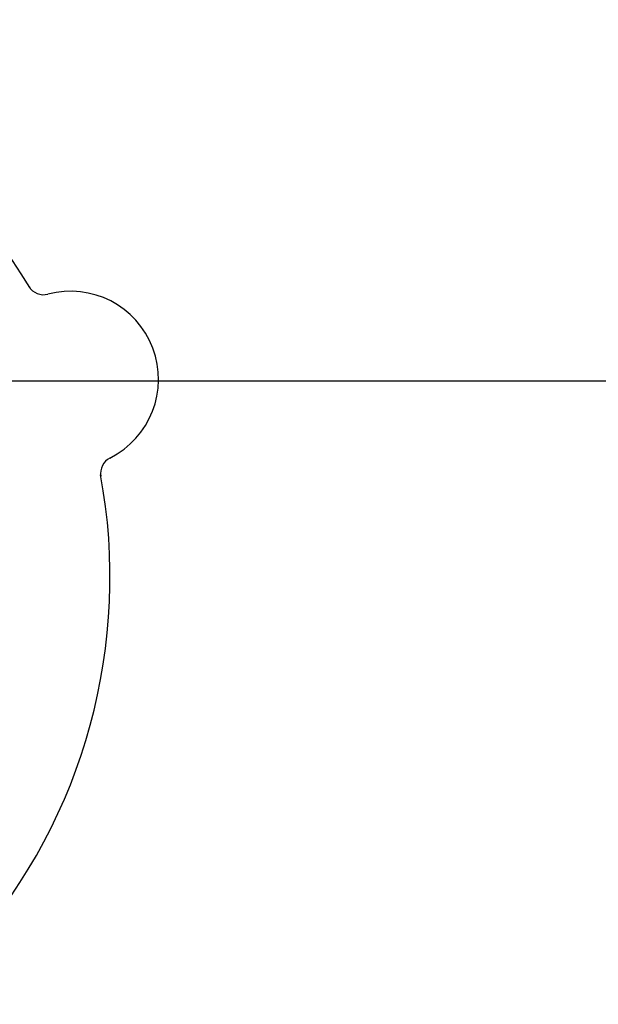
# Model space of a CAD drawing. Header units: inches. Extents: x 24 to 1128, y -94 to 748.
# Tile 533 of 546: x 706.49 to 708.62, y 603.76 to 607.39. Entities that reach past the tile are written whole.
import ezdxf

# ---------------------------------------------------------------- set-up
doc = ezdxf.new("R2010")
doc.units = ezdxf.units.IN
doc.header["$LTSCALE"] = 32
doc.header["$MEASUREMENT"] = 0
doc.layers.add('Dimension (ANSI)', color=7, linetype='Continuous', lineweight=25)
doc.layers.add('Visible (ANSI)', color=7, linetype='Continuous', lineweight=30)
doc.styles.add('Note Text (ANSI)', font='tahoma.ttf')
doc.dimstyles.new('Architectural (ANSI)', dxfattribs={"dimscale": 32, "dimtxt": 0.125, "dimasz": 0.098425, "dimexe": 0.125, "dimexo": 0.0625, "dimgap": 0.031496, "dimtad": 0, "dimtih": 1, "dimtoh": 1, "dimdec": 4, "dimrnd": 1e-08, "dimzin": 3, "dimdsep": 46, "dimlunit": 4, "dimtxsty": 'Note Text (ANSI)', "dimcen": 0.09, "dimdle": 0.393701, "dimclrd": 256, "dimclre": 256, "dimclrt": 256, "dimadec": 0, "dimazin": 3, "dimtfac": 0.96, "dimtofl": 0, "dimtmove": 0, "dimatfit": 3, "dimfxl": 1, "dimfrac": 2, "dimtolj": 1, "dimtzin": 12, "dimlwd": -1, "dimlwe": -1, "dimarcsym": 0})

# ---------------------------------------------------------------- blocks, each defined once
blk = doc.blocks.new('*D17')
at = {"layer": 'Defpoints', "color": 0, "transparency": 16777216}
for p in [(692.9153, 606.0589), (692.9153, 480.0589), (781.1171, 480.0589)]:
    blk.add_point(p, dxfattribs=at)
at = {"layer": 'Dimension (ANSI)', "transparency": 16777216}
for p, q in [((694.9153, 606.0589), (785.1171, 606.0589)), ((781.1171, 602.9093), (781.1171, 543.1487)), ((781.1171, 483.2085), (781.1171, 536.9691)), ((694.9153, 480.0589), (785.1171, 480.0589))]:
    blk.add_line(p, q, dxfattribs=at)
for points in [[(780.5922, 602.9093), (781.6421, 602.9093), (781.1171, 606.0589)], [(780.5922, 483.2085), (781.6421, 483.2085), (781.1171, 480.0589)]]:
    blk.add_solid(points, dxfattribs=at)
at = {"layer": 'Dimension (ANSI)', "transparency": 16777216, "insert": (774.3851, 542.1408), "char_height": 4, "attachment_point": 1, "style": 'Note Text (ANSI)'}
blk.add_mtext('\\A1;10\'-6"', dxfattribs=at)

msp = doc.modelspace()

# ---------------------------------------------------------------- linework, layer by layer
at = {"layer": 'Visible (ANSI)'}
for centre, radius, start, end in [((704.74433, 605.33391), 2.075, 30.99965, 82.48395), ((706.57402, 606.43896), 0.0625, 211.1302, 284.82247), ((706.67315, 606.06436), 0.325, 296.66113, 104.82247), ((706.84703, 605.71806), 0.0625, 116.66113, 190.3534), ((704.74433, 605.33391), 2.075, 318.99965, 10.48395)]:
    msp.add_arc(centre, radius, start, end, dxfattribs=at)

# ---------------------------------------------------------------- dimensions: what is measured, and where the dimension line sits
at = {"layer": 'Dimension (ANSI)'}
dim = msp.add_linear_dim(base=(781.11714, 480.05891), p1=(692.91529, 606.05891), p2=(692.91529, 480.05891), angle=90, dimstyle='Architectural (ANSI)', override={"dimgap": 0.031496, "dimdec": 4, "dimlfac": 1, "dimtol": 0, "dimlim": 0, "dimtp": 0, "dimtm": 0, "dimtdec": 2, "dimatfit": 1}, dxfattribs=at)
dim.commit()
dim.dimension.update_dxf_attribs({"geometry": '*D17', "text_midpoint": (781.11714, 540.05891), "dimtype": 160})

doc.saveas('drawing.dxf')
